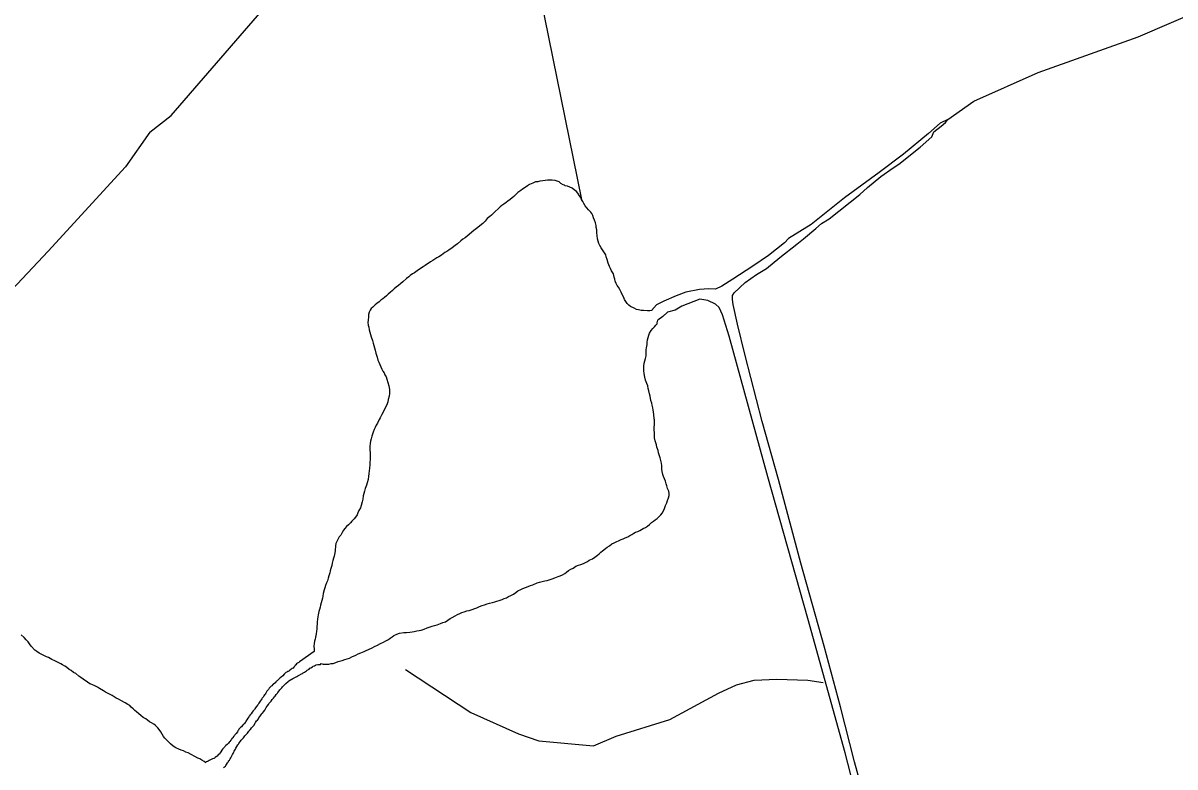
# Model space of a CAD drawing. Extents: x 3161514 to 3199414, y 831166 to 856601.
# Drawn here: x 3193739 to 3195450, y 837608 to 838713 of the extents above; entities that cross this region are included whole.
import ezdxf

# ---------------------------------------------------------------- set-up
doc = ezdxf.new("R2010")
doc.units = 0
doc.layers.add('V-TOPO-SHOR', color=7, linetype='Continuous')

msp = doc.modelspace()

# ---------------------------------------------------------------- linework, layer by layer
at = {"layer": 'V-TOPO-SHOR'}
for points in [[(3193927.6, 838550.8), (3193959.4, 838575.6), (3194433.3, 839123.7), (3194670.2, 839395.9), (3194938.9, 839703.6), (3195281.9, 840089), (3195409.2, 840234)], [(3194426.2, 839113.1), (3194482.8, 838872.6), (3194568.7, 838450.8)], [(3195112.6, 838569.4), (3195151.1, 838596.8), (3195246.6, 838639.2), (3195395.1, 838692.3), (3195632, 838794.8)], [(3195011.8, 837477.1), (3194974, 837615.3), (3194953.2, 837696.9), (3194928.8, 837787.2), (3194894.2, 837910.5), (3194861, 838034.6), (3194836.6, 838121.1), (3194811.4, 838219), (3194800.2, 838265.4), (3194793.9, 838294.9), (3194792.9, 838302.2), (3194792.7, 838308.1), (3194795, 838312.3), (3194811.4, 838327.5), (3194828.4, 838339.1), (3194843.1, 838348.4), (3194863.2, 838364.5), (3194888.4, 838384.3), (3194898.1, 838392.1), (3194916.5, 838407.8), (3194925, 838415.3), (3194936, 838422.2), (3194981.6, 838458.3), (3194993.3, 838468.5), (3195013.1, 838484.8), (3195031.2, 838497.8), (3195039.7, 838503.3), (3195071.2, 838528.4), (3195088.5, 838543.6), (3195091.7, 838551.2), (3195102.4, 838559.7), (3195108.7, 838565.2), (3195112.6, 838569.4), (3195100.8, 838563.9), (3195083.5, 838549), (3195046.6, 838518.3), (3195010.4, 838490.8), (3194958.9, 838453), (3194909.6, 838413.8), (3194875.9, 838392.9), (3194869.9, 838386.3), (3194846.1, 838367.5), (3194822.9, 838351.5), (3194793, 838332.3), (3194776.6, 838321.8), (3194767.5, 838317.7), (3194757.7, 838318.1), (3194743.7, 838317.2), (3194723.4, 838313.2), (3194708.8, 838307.5), (3194690.5, 838299.9), (3194680, 838294.1), (3194672.4, 838285.6)], [(3193927.6, 838550.8), (3193891.4, 838499.3), (3193776.4, 838373.8), (3193715.4, 838308.4), (3193621.7, 838206.7), (3193565.2, 838136), (3193539.5, 838101.5), (3193527.2, 838079.4), (3193514.8, 838036.1), (3193498.9, 837984.8), (3193486.5, 837954.8), (3193481.2, 837940.6), (3193476.8, 837929.1), (3193478.9, 837908.3)], [(3194673.3, 838285.6), (3194669.7, 838285.4), (3194666.3, 838285.3), (3194660.3, 838285.6), (3194656.9, 838285.8), (3194653.3, 838286.6), (3194650.1, 838287.5), (3194646.5, 838289.4), (3194641, 838292), (3194638.6, 838293.8), (3194636.5, 838296.3), (3194634.5, 838299.1), (3194632.5, 838302.3), (3194631.2, 838305.1), (3194629.4, 838308.5), (3194627.2, 838313.1), (3194625.2, 838316.8), (3194623.2, 838320.5), (3194621.6, 838323.2), (3194620, 838326), (3194618.5, 838329.2), (3194617.8, 838332.6), (3194617, 838335.6), (3194615.9, 838340.1), (3194613, 838345), (3194611.4, 838348.2), (3194609.9, 838351.4), (3194608.3, 838356.2), (3194606.6, 838361.7), (3194605.3, 838365.6), (3194604.4, 838368.6), (3194602.8, 838371.5), (3194600.8, 838374.3), (3194597.5, 838379.1), (3194595.7, 838382.6), (3194594.1, 838385.6), (3194593, 838389), (3194592.2, 838392.4), (3194591.5, 838397.4), (3194591.1, 838401.1), (3194591, 838405.7), (3194590.3, 838408.9), (3194590.1, 838412.3), (3194589.1, 838416.2), (3194588, 838420.1), (3194586.4, 838423.7), (3194585.3, 838426.9), (3194583.8, 838429.9), (3194582.4, 838432), (3194581.5, 838432.9), (3194579, 838435.4), (3194576.3, 838438.2), (3194574.1, 838441.2), (3194572.1, 838444.7), (3194570.3, 838447.6), (3194568.7, 838450.8), (3194567.4, 838453.6), (3194565.6, 838456.4), (3194562.9, 838460), (3194560.9, 838462.6), (3194557.8, 838465.3), (3194554.8, 838467.4), (3194551, 838469.1), (3194547.8, 838470.3), (3194544.4, 838471.2), (3194543.3, 838471.9), (3194541.2, 838472.4), (3194537.8, 838474.7), (3194535.1, 838476.8), (3194532.4, 838478.2), (3194529.2, 838478.9), (3194525.1, 838479.4), (3194521.9, 838479.3), (3194518.1, 838479.3), (3194514.4, 838479.1), (3194511.2, 838478.5), (3194506.6, 838477.9), (3194503.4, 838477.2), (3194500.2, 838476.8), (3194496.1, 838475.2), (3194491.5, 838472.8), (3194488.3, 838471), (3194483.5, 838467.7), (3194480.7, 838466.1), (3194478.2, 838464.3), (3194473.8, 838460.9), (3194470.6, 838457.8), (3194467.8, 838455.1), (3194465.5, 838453.1), (3194462.8, 838450.6), (3194459.3, 838448.1), (3194456.8, 838446.3), (3194453.3, 838443.9), (3194450.3, 838441.6), (3194447.6, 838439.6), (3194444.8, 838436.9), (3194440.4, 838433.1), (3194438.1, 838431.1), (3194434.6, 838427.7), (3194432.3, 838425.7)], [(3194432.3, 838425.7), (3194428.4, 838422.3), (3194425.6, 838418.7), (3194422.2, 838415.3), (3194417.3, 838411.5), (3194414.4, 838409.3), (3194408.8, 838404.8), (3194405.8, 838402.1), (3194401.7, 838398.7), (3194395.5, 838394), (3194392.2, 838391.8), (3194389.3, 838389.1), (3194384.4, 838385), (3194381, 838382.3), (3194376.4, 838379), (3194371.5, 838375.6), (3194368.3, 838373.6), (3194365.6, 838371.8), (3194360.5, 838368.2), (3194356.8, 838365.8), (3194353.8, 838364), (3194347.6, 838360.2), (3194344.2, 838358), (3194336.4, 838352.8), (3194333.4, 838350.8), (3194329.5, 838348.4), (3194324.4, 838345), (3194320.3, 838341.9), (3194317.3, 838340.1), (3194314.3, 838337.8), (3194312, 838335.8), (3194308.8, 838333.3), (3194303, 838328.6), (3194300.2, 838326.2), (3194296.8, 838323.2), (3194293.1, 838320.3), (3194290.3, 838317.8), (3194287.6, 838315.4), (3194284.3, 838312.5), (3194281.6, 838310.2), (3194278.8, 838307.5), (3194275.8, 838305), (3194273.3, 838303.2), (3194270.5, 838301.2), (3194268, 838298.5), (3194264.5, 838296.3), (3194262, 838294.3), (3194258.5, 838290.9), (3194256.2, 838288.9), (3194254.6, 838286.2), (3194253, 838283.5), (3194252.2, 838279.8), (3194252, 838276.2), (3194251.7, 838271.4), (3194251.4, 838268), (3194251.8, 838264.3), (3194252.5, 838261.3), (3194253.3, 838257), (3194254, 838253.6), (3194255, 838250.1), (3194256.1, 838246.9), (3194257.9, 838241.2), (3194259.2, 838237.1), (3194259.9, 838233.9), (3194261.2, 838230.2), (3194262.3, 838227), (3194263.1, 838222.7), (3194264.9, 838216.3), (3194266, 838212.2), (3194267.5, 838209.2), (3194269.1, 838205.5), (3194270.6, 838202.1), (3194272.2, 838198.6), (3194273.7, 838195.9), (3194275.3, 838193.1), (3194276.6, 838190.4), (3194278.2, 838187.2), (3194279.3, 838184), (3194280.8, 838178.7), (3194282.3, 838174.1), (3194283.2, 838168.6), (3194283.3, 838162.7), (3194282.8, 838158.4), (3194281.6, 838153.4), (3194280.7, 838150.2), (3194279.9, 838147.2), (3194277.8, 838142.7), (3194276, 838139.1), (3194273.9, 838135), (3194272, 838131.2), (3194269.4, 838126.6), (3194268, 838123.9), (3194265.5, 838118.7), (3194263.8, 838115.5), (3194262.2, 838112.1), (3194260.8, 838109), (3194259.1, 838105.3), (3194257.9, 838101.9), (3194257, 838099), (3194256.3, 838095.1), (3194255.3, 838091.7)], [(3195081.8, 837161.5), (3195071.2, 837210.2), (3195038.2, 837326.2), (3195026.2, 837376.8), (3194997.3, 837484.6), (3194959.9, 837628.7), (3194904.4, 837828.5), (3194845.3, 838038.8), (3194787.7, 838247.9), (3194778, 838279.4), (3194773.1, 838290.4), (3194767.5, 838295.3), (3194756.1, 838300.8), (3194744.4, 838302.9), (3194717.6, 838292.3), (3194707.4, 838286.2), (3194696.1, 838283.6), (3194689, 838276.9), (3194681.6, 838271.6)], [(3194627.3, 837945.7), (3194630.3, 837946.8), (3194633.5, 837948.1), (3194637.1, 837949.6), (3194640.3, 837951.4), (3194643.3, 837953.2), (3194646.1, 837955), (3194648.8, 837956.6), (3194652.1, 837957.7), (3194655, 837959.2), (3194660.1, 837962.1), (3194663.5, 837963.7), (3194666.5, 837965.7), (3194669.5, 837968.1), (3194672.5, 837970.8), (3194675.5, 837973.1), (3194678, 837974.9), (3194680.8, 837976.9), (3194683.8, 837979.8), (3194686.1, 837982.3), (3194688.2, 837984.8), (3194691, 837990.4), (3194692.4, 837993.4), (3194693.1, 837996.3), (3194695, 838000.2), (3194696.2, 838003.4), (3194697.8, 838007.4), (3194698.5, 838010.9), (3194698.6, 838014), (3194698.2, 838017.5), (3194696.4, 838021.4), (3194695.3, 838025.3), (3194694.2, 838028.5), (3194693.1, 838032.1), (3194691.6, 838035.8), (3194690, 838039.5), (3194689.1, 838042.4), (3194688.1, 838046.8), (3194687.9, 838050.4), (3194687.7, 838055.2), (3194687.3, 838059.1), (3194686.4, 838063), (3194685.1, 838066.9), (3194684.3, 838070.1), (3194682.9, 838074.2), (3194682.1, 838077.9), (3194680.5, 838082.9), (3194679.7, 838086.3), (3194677.9, 838092.3), (3194677.1, 838096.8), (3194676.7, 838101.2), (3194676.7, 838104.6), (3194676.5, 838108), (3194676.6, 838112.1), (3194676.9, 838116.7), (3194676.7, 838120.3), (3194676.7, 838123.5), (3194676.5, 838124.9), (3194675.9, 838131.5), (3194675.5, 838134.9), (3194674.9, 838138.3), (3194674.5, 838141.5), (3194673.6, 838145.2), (3194672.9, 838148.4), (3194671.6, 838152.3), (3194670.3, 838158.5), (3194669.5, 838161.9), (3194668.4, 838166.7), (3194667.7, 838169.9), (3194666.9, 838173.8), (3194665.6, 838177.2), (3194663.6, 838182.5), (3194662.5, 838186.8), (3194661.6, 838192.1), (3194661, 838196), (3194660.8, 838199.6), (3194660.9, 838203), (3194661.6, 838207.6), (3194662.3, 838211), (3194663.5, 838214.4), (3194664.3, 838218.3), (3194664.3, 838222.1), (3194664.6, 838227.4), (3194665.1, 838230.6), (3194665.8, 838235.1), (3194666.1, 838238.5), (3194666.6, 838242.2), (3194667.3, 838245.6), (3194668.3, 838249), (3194669.5, 838252.4), (3194671.8, 838256), (3194674.6, 838258.9), (3194676.7, 838261.4), (3194679, 838264.1), (3194680.8, 838265.9), (3194680.8, 838267.7), (3194681.6, 838271.4), (3194681.6, 838271.6)], [(3194255.3, 838091.7), (3194254.6, 838088.5), (3194254.1, 838084.2), (3194254.3, 838080.1), (3194254.6, 838073.5), (3194254.8, 838069.4), (3194254.5, 838064.1), (3194254.2, 838061), (3194254, 838057.1), (3194253.7, 838051.2), (3194253.4, 838048), (3194252.6, 838043.2), (3194252.4, 838039.6), (3194251.6, 838035), (3194250.4, 838029.8), (3194249, 838026.4), (3194247.1, 838021.4), (3194246.2, 838017.5), (3194245.2, 838014.1), (3194244.5, 838010.3), (3194243.7, 838005.7), (3194242.8, 838001.6), (3194241.3, 837996.2), (3194240.1, 837992.8), (3194238, 837988.7), (3194236.6, 837985.5), (3194235.2, 837982.3), (3194232.9, 837978.9), (3194230.8, 837976.5), (3194227.4, 837972.9), (3194225.3, 837970.6), (3194222.3, 837967.7), (3194219.7, 837965.2), (3194217.2, 837962), (3194215.1, 837959.6), (3194213, 837956.2), (3194210.9, 837952.3), (3194208.8, 837949.4), (3194206.5, 837945.5), (3194203.7, 837939.9), (3194203.2, 837936.2), (3194202.6, 837929.4), (3194202.1, 837925.8), (3194201.2, 837921), (3194200.4, 837918), (3194199.3, 837914.4), (3194198.3, 837910.5), (3194197.6, 837906.9), (3194196.1, 837902.4), (3194195.4, 837899.2), (3194194.7, 837896), (3194193.5, 837891.5), (3194192.3, 837888.1), (3194191.1, 837884.4), (3194189.9, 837881.2), (3194188.5, 837877.4), (3194187.3, 837874), (3194186.6, 837871), (3194185, 837865.3), (3194184.5, 837861.7), (3194183.7, 837858.5), (3194182.8, 837854.9), (3194182, 837851.7), (3194181.1, 837848.3), (3194180.4, 837845.3), (3194179.6, 837841.7), (3194178.7, 837838.5), (3194177.5, 837834), (3194177, 837830.6), (3194176.3, 837827.2), (3194176.2, 837823.3), (3194176.2, 837819.9), (3194175.7, 837816.5), (3194175.6, 837812.6), (3194175.1, 837809.4), (3194174.6, 837805.8), (3194173.6, 837800.8), (3194172.9, 837797.8), (3194172.2, 837794.8), (3194171.7, 837791), (3194171.2, 837787.3), (3194171.4, 837782.6), (3194171.7, 837779.2)], [(3194540.4, 837893), (3194543.9, 837895), (3194546.4, 837897), (3194549.4, 837899.5), (3194552.6, 837901.5), (3194555.9, 837903.3), (3194560.2, 837905.9), (3194564.1, 837907.5), (3194567.3, 837908.6), (3194571.2, 837910.1), (3194574.2, 837911.7), (3194577.2, 837913.2), (3194579.9, 837914.8), (3194585, 837917.2), (3194588.2, 837919.5), (3194592.1, 837922.2), (3194594.9, 837924.4), (3194597, 837926.7), (3194599.7, 837928.7), (3194603.9, 837932.1), (3194606.4, 837934.3), (3194610.1, 837936.5), (3194613.5, 837939), (3194617.2, 837940.8), (3194627.3, 837945.7)], [(3194181.8, 837761.5), (3194184.8, 837760.7), (3194190, 837760.7), (3194193.2, 837760.6), (3194196.6, 837761.3), (3194199.8, 837761.7), (3194203.9, 837763.2), (3194207.4, 837764.3), (3194212.9, 837766.1), (3194217, 837767.4), (3194224.1, 837769.6), (3194227.5, 837771.3), (3194233.5, 837774), (3194236.9, 837775.8), (3194240.8, 837777.1), (3194245.6, 837779.3), (3194248.8, 837780.9), (3194252.3, 837782.4), (3194257.6, 837784.9), (3194261.2, 837786.7), (3194265.8, 837788.9), (3194269.9, 837791.1), (3194274.3, 837793.3), (3194278, 837795.3), (3194281.7, 837797.3), (3194284.4, 837799.1), (3194287.2, 837800.9), (3194289.7, 837802.9), (3194294.5, 837805.1), (3194298.4, 837806.7), (3194304.8, 837807.5), (3194308.7, 837807.7), (3194313.7, 837808.1), (3194317.1, 837808.5), (3194320.1, 837809.1), (3194321.9, 837809.6), (3194323.8, 837809.8), (3194327.2, 837810.4), (3194330.4, 837810.8), (3194334.7, 837812.4), (3194339.3, 837814.4), (3194342.5, 837815.5), (3194346.9, 837816.8), (3194350.1, 837817.9), (3194354.2, 837819), (3194359, 837821), (3194362.7, 837822.3), (3194366.3, 837823.6), (3194370, 837825.8), (3194373.4, 837828.1), (3194376.2, 837829.9), (3194380.8, 837832.3), (3194384.2, 837834.1), (3194387.9, 837835.6), (3194390.9, 837837.2), (3194394.1, 837838.3), (3194398.4, 837839.6), (3194401.9, 837840.2), (3194406, 837841.6), (3194409.9, 837843.1), (3194412.9, 837844.4), (3194417.2, 837846.2), (3194421.1, 837847.5), (3194424.5, 837848.6), (3194428.4, 837849.9), (3194431.9, 837851), (3194436.2, 837851.9), (3194439.9, 837853), (3194442.8, 837854.1), (3194446.3, 837855.2), (3194450.6, 837856.7), (3194453.8, 837858.1), (3194457, 837859.2), (3194460.3, 837860.9), (3194463.5, 837862.3), (3194467.6, 837864.7), (3194470.8, 837867), (3194474, 837869.2), (3194478.4, 837871.4), (3194481.4, 837872.7), (3194485.3, 837874.3), (3194489.2, 837875.8), (3194492.6, 837877.4), (3194496.3, 837878.5), (3194502.5, 837881.1), (3194505.9, 837882.2), (3194510.2, 837883.3), (3194513.9, 837884.4), (3194517.3, 837884.8), (3194520.5, 837885.7), (3194525.1, 837887.2), (3194529, 837888.8), (3194533.6, 837890.5), (3194537, 837891.6), (3194540.4, 837893)], [(3193984.5, 837628.8), (3193980.9, 837630), (3193977.5, 837631.6), (3193973.9, 837632.6), (3193970.7, 837634), (3193965.9, 837636.1), (3193962.3, 837638.9), (3193958.3, 837642.1), (3193955.3, 837644.9), (3193952.2, 837648.3), (3193949.7, 837650.7), (3193947.7, 837653), (3193943.7, 837659.8), (3193941.2, 837663.3), (3193939.4, 837665.8), (3193935.8, 837669.5), (3193933.6, 837671.6), (3193930.2, 837673.2), (3193927.2, 837674.9), (3193924.1, 837677.2), (3193921.4, 837679.1), (3193917.7, 837681.4), (3193914.1, 837684.4), (3193911.2, 837686.7), (3193907.8, 837689.5), (3193905.3, 837691.8), (3193902.9, 837694.1), (3193899.9, 837696.6), (3193897.7, 837699), (3193895, 837700.8), (3193891.1, 837702.9), (3193884.6, 837706.6), (3193881.2, 837708.5), (3193877.5, 837710.2), (3193874.4, 837712), (3193871.4, 837713.9), (3193868.5, 837715.5), (3193864.6, 837717.4), (3193861.5, 837719), (3193858.5, 837720.7), (3193852.9, 837724.4), (3193849.7, 837726.2), (3193845.8, 837728.1), (3193841.5, 837730.2), (3193838.4, 837731.4), (3193835, 837733.7), (3193828.4, 837738.1), (3193825.3, 837740.9), (3193822.3, 837742.5), (3193817.4, 837746.5), (3193814.2, 837748.3), (3193810.6, 837750.9), (3193807.9, 837752.8), (3193803.8, 837755.8), (3193801.1, 837757.6), (3193797.9, 837759.5), (3193795.2, 837761.1), (3193790.5, 837763.5), (3193786.6, 837765.3), (3193782.1, 837767.4), (3193776.9, 837770.2), (3193773.9, 837771.4), (3193771, 837773.1), (3193768.3, 837774.5), (3193763.3, 837776.8), (3193759.9, 837779.1), (3193756.7, 837781.4), (3193751.5, 837787.2), (3193748.9, 837790.9), (3193746.8, 837793.7), (3193744.1, 837796.6), (3193741, 837800.3), (3193736.7, 837804.3)], [(3194171.7, 837779.2), (3194149.9, 837764), (3194148.7, 837763.1), (3194147.8, 837762.6), (3194146.7, 837762), (3194145.5, 837760.8), (3194144.1, 837759.7), (3194143.4, 837758.8), (3194142.7, 837757.7), (3194141.1, 837755.9), (3194140.2, 837754.5), (3194138.8, 837753.9), (3194137.6, 837753), (3194136.5, 837752.3), (3194135.1, 837750.9), (3194134, 837750.3), (3194133, 837749.8), (3194132.1, 837749.4), (3194131, 837748.7), (3194129.6, 837748), (3194128.2, 837746.7), (3194127.1, 837745.6), (3194124.8, 837743.3), (3194122.7, 837741.3), (3194121.1, 837740), (3194119.5, 837738.8), (3194118.5, 837737.7), (3194116.5, 837735.9), (3194115.5, 837735), (3194114.6, 837734.1), (3194113.9, 837733), (3194113, 837732.3), (3194111.1, 837730.7), (3194110.2, 837730.1), (3194108.6, 837728.5), (3194107.7, 837728), (3194105.6, 837725.8), (3194104.9, 837724.7), (3194103.8, 837723.1), (3194102.8, 837721.9), (3194101.4, 837720.4), (3194099.6, 837717.4), (3194098.9, 837716.1), (3194098, 837714.9), (3194097, 837713.4), (3194095.6, 837711.6), (3194094.5, 837710), (3194093.8, 837708.8), (3194092.8, 837707.3), (3194091.5, 837705.5), (3194089.6, 837702.7), (3194088.4, 837700.7), (3194087.5, 837699.6), (3194086.1, 837697.8), (3194085.2, 837696.9), (3194083.3, 837694.2), (3194082.9, 837693.3), (3194081.9, 837692.1), (3194081.2, 837691.2), (3194079.6, 837689), (3194078, 837686.7), (3194076.6, 837685.1), (3194075.2, 837683.5), (3194074.5, 837682.2), (3194073.1, 837680.2), (3194071.7, 837677.7), (3194070.3, 837675.9), (3194069.9, 837675), (3194068.9, 837673.8), (3194068, 837672.5), (3194067.1, 837671.6), (3194066.2, 837670.7), (3194064.8, 837669.1), (3194063.4, 837667.3), (3194062.2, 837666.4), (3194060.6, 837664.8), (3194059.9, 837663.7), (3194059, 837662.3), (3194058.3, 837661.4), (3194057.6, 837660.1), (3194055.5, 837657.4), (3194053.9, 837655.6), (3194053, 837654.4), (3194052.3, 837653.5), (3194050.9, 837651.7), (3194050.2, 837650.8), (3194049.5, 837649.9), (3194048.8, 837648.8), (3194047.9, 837647.7), (3194046.5, 837645.8), (3194045.3, 837644.5), (3194044.2, 837643.1), (3194043.2, 837642.2), (3194042.5, 837641.3), (3194040.5, 837639.8), (3194039.1, 837638), (3194038.2, 837637.1), (3194036.5, 837635.3), (3194035.6, 837634.1), (3194034.4, 837632.6), (3194032.8, 837630.5)], [(3194037.1, 837606.8), (3194039.7, 837609), (3194040.6, 837610.1), (3194041.5, 837611.3), (3194042.9, 837613.8), (3194043.6, 837614.9), (3194044.1, 837615.8), (3194044.5, 837616.7), (3194045.7, 837618), (3194046.9, 837620.1), (3194047.6, 837621.4), (3194049.2, 837624.2), (3194049.7, 837625.1), (3194050.1, 837626.2), (3194051.1, 837627.6), (3194052.2, 837630.3), (3194052.9, 837631.4), (3194053.6, 837632.8), (3194054.6, 837634.3), (3194055.3, 837635.7), (3194056.9, 837638.4), (3194058.3, 837640.5), (3194059, 837641.6), (3194059.7, 837642.7), (3194060.6, 837644.3), (3194062, 837646.3), (3194063.2, 837647.5), (3194064.8, 837649.3), (3194066.4, 837651.1), (3194067.6, 837652.6), (3194068.5, 837653.8), (3194069.4, 837654.9), (3194072.4, 837658.1), (3194073.4, 837659.4), (3194074.3, 837660.8), (3194075.7, 837661.9), (3194076.1, 837662.8), (3194077.1, 837663.5), (3194078.7, 837665.7), (3194079.4, 837666.9), (3194080.8, 837668.2), (3194081.7, 837669.6), (3194084, 837672.7), (3194084.5, 837673.9), (3194086.1, 837676.1), (3194087.3, 837677.5), (3194088.7, 837679.3), (3194089.6, 837680.9), (3194092.4, 837684.9), (3194093.3, 837686.1), (3194094, 837687), (3194094.7, 837687.9), (3194096.3, 837689.7), (3194098.2, 837692.4), (3194099.1, 837694), (3194100.5, 837696.2), (3194101.9, 837698.2), (3194103.5, 837700.5), (3194104.2, 837701.9), (3194106.1, 837703.9), (3194107.5, 837705.5), (3194109.3, 837708.2), (3194110.9, 837710), (3194112.5, 837711.8), (3194113.7, 837713.1), (3194115.3, 837715.4), (3194116.9, 837717.4), (3194117.6, 837718.6), (3194119.5, 837720.8), (3194120.7, 837722.6), (3194123.4, 837725.3), (3194124.6, 837726.7), (3194126.2, 837728.5), (3194127.4, 837729.6), (3194129.7, 837731.9), (3194132.9, 837734.6), (3194134, 837735.5), (3194136.3, 837737), (3194137.5, 837737.7), (3194139.8, 837739.3), (3194143.7, 837741), (3194144.6, 837741.5), (3194146, 837742.4), (3194147.4, 837743), (3194149.4, 837744.1), (3194152.9, 837746.2), (3194154, 837746.8), (3194155.4, 837747.5), (3194157.2, 837748.4), (3194160, 837750.6), (3194161.1, 837751.5), (3194163, 837752.6), (3194163.9, 837753.3), (3194165.1, 837754.4), (3194166.7, 837755.1)], [(3194166.7, 837755.1), (3194169, 837756.7), (3194170.1, 837757.3), (3194172.2, 837758.2), (3194173.3, 837758.9), (3194174.5, 837759.3), (3194176.8, 837759.8), (3194178.6, 837760.2), (3194180.9, 837760.2), (3194181.8, 837761.5)], [(3194306.9, 837752.6), (3194404.1, 837688.9), (3194474.8, 837657.1), (3194504.9, 837646.5), (3194586.2, 837639.4), (3194619.8, 837653.5), (3194699.4, 837678.3), (3194771.9, 837717.2), (3194798.4, 837729.6), (3194824.9, 837736.6), (3194858.5, 837738.4), (3194904.5, 837736.6), (3194927.4, 837733.1)], [(3194010.8, 837613.9), (3194008.3, 837615.9), (3194004.7, 837618), (3194002, 837619.7), (3193998.6, 837621.1), (3193984.5, 837628.8)], [(3194032.8, 837630.5), (3194031.9, 837628.9), (3194030.3, 837626.9), (3194029.1, 837626), (3194027.5, 837624), (3194026.4, 837623.1), (3194024.7, 837621.7), (3194023.6, 837620.8), (3194022.4, 837620.4), (3194020.8, 837619.7), (3194018.8, 837619.1), (3194015.8, 837617.3), (3194014.2, 837616.4), (3194013, 837616), (3194011.9, 837615.3), (3194010.3, 837614.3)]]:
    msp.add_lwpolyline(points, dxfattribs=at)

doc.saveas('drawing.dxf')
